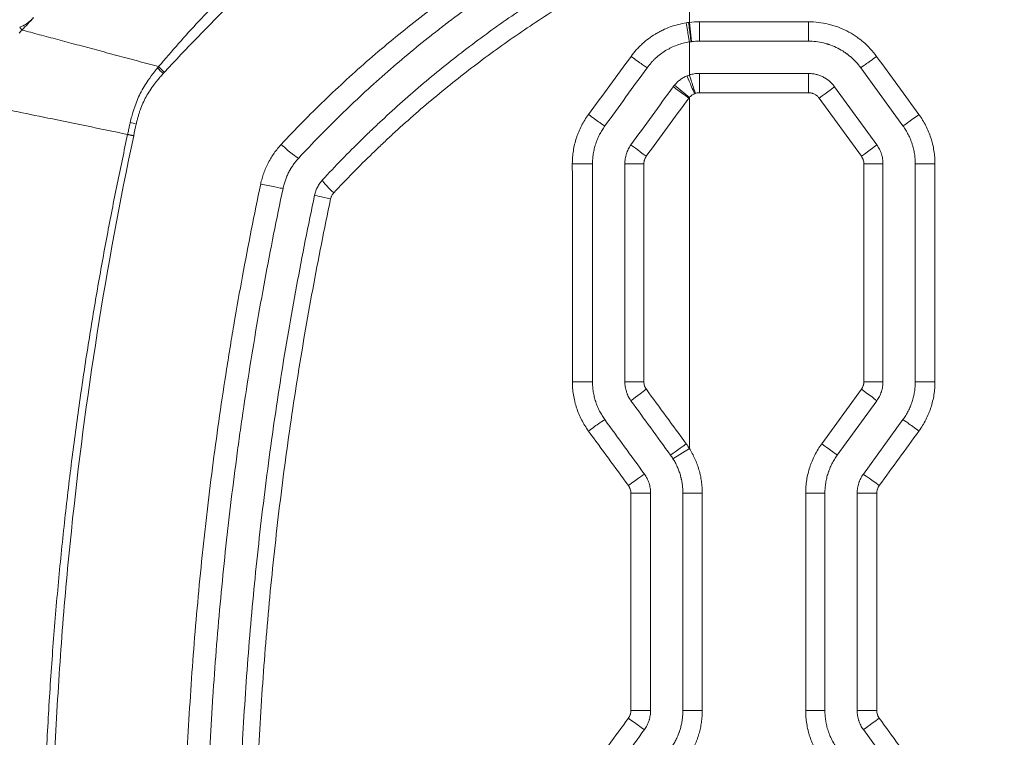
# Model space of a CAD drawing. Header units: millimetres. Extents: x 0 to 594, y 0 to 420.
# Tile 204 of 420: x 231.91 to 239.54, y 315.52 to 321.08. Entities that reach past the tile are written whole.
import ezdxf

# ---------------------------------------------------------------- set-up
doc = ezdxf.new("R2010")
doc.units = ezdxf.units.MM
doc.layers.add('1', color=7, linetype='Continuous', true_color=0xffffff)
doc.styles.add('Arial Unicode MS', font='txt')
doc.dimstyles.get("Standard").update_dxf_attribs({"dimtxt": 0.18, "dimasz": 0.18, "dimexe": 0.18, "dimexo": 0.0625, "dimgap": 0.09, "dimtad": 0, "dimtih": 1, "dimtoh": 1, "dimdec": 4, "dimzin": 0, "dimdsep": 46, "dimtxsty": 'Standard', "dimcen": 0.09, "dimadec": 0, "dimazin": 0, "dimtfac": 1, "dimtdec": 4, "dimtofl": 0, "dimtmove": 0, "dimatfit": 3, "dimfxl": 0, "dimtolj": 1, "dimtzin": 0, "dimarcsym": 0})

# ---------------------------------------------------------------- blocks, each defined once
blk = doc.blocks.new('_U0')
at = {"layer": '1', "color": 18, "lineweight": 13}
for p, q in [((147.6569, 304.1723), (147.6569, 390.192)), ((305.8469, 301.3923), (305.8469, 390.192)), ((147.6569, 388.192), (198.8518, 388.192)), ((305.8469, 388.192), (254.6521, 388.192))]:
    blk.add_line(p, q, dxfattribs=at)
at = {"layer": '1', "color": 18}
for points in [[(147.6569, 388.192), (151.1569, 389.1299), (151.1569, 387.2542)], [(305.8469, 388.192), (302.3469, 387.2542), (302.3469, 389.1299)]]:
    blk.add_solid(points, dxfattribs=at)
at = {"layer": '1', "color": 18, "linetype": 'Continuous', "lineweight": 13, "char_height": 3.5, "attachment_point": 7, "line_spacing_factor": 1.047437, "style": 'Arial Unicode MS'}
for s, insert in [('\\fArial Unicode MS|b0|i0;\\W1.0000;3.16', (200.5373, 385.5562)), ('\\fArial Unicode MS|b0|i0;\\W1.0000;LIFT POINT SPAN', (213.2036, 385.5562))]:
    blk.add_mtext(s, dxfattribs=dict(at, insert=insert))

msp = doc.modelspace()

# ---------------------------------------------------------------- linework, layer by layer
at = {"layer": '1', "color": 155, "linetype": 'Continuous', "lineweight": 13}
for p, q in [((237.1142, 320.9129), (237.0963, 321.0618)), ((237.1738, 321.0664), (238.0202, 321.0664)), ((237.1737, 320.9164), (238.019, 320.9164)), ((238.4235, 320.7103), (238.7509, 320.2597)), ((238.019, 320.6664), (237.1737, 320.6664)), ((236.9803, 320.5748), (237.0963, 320.4798)), ((238.2212, 320.5634), (238.5486, 320.1128)), ((238.0202, 320.5164), (237.1738, 320.5164)), ((238.4291, 320.0246), (238.1012, 320.4752)), ((238.5963, 319.9658), (238.4482, 319.9658)), ((238.4482, 318.2783), (238.4482, 319.9658)), ((238.5963, 319.9658), (238.5963, 318.2783)), ((238.8463, 319.9658), (238.8463, 318.2783)), ((238.8463, 319.9658), (238.9989, 319.9658)), ((238.9989, 319.9658), (238.9989, 318.2783)), ((238.5963, 318.2783), (238.4482, 318.2783)), ((238.8463, 318.2783), (238.9989, 318.2783)), ((238.1219, 317.7973), (238.4291, 318.2195)), ((238.5486, 318.1313), (238.2418, 317.7091)), ((237.0963, 318.0982), (237.0963, 317.7616)), ((238.7509, 317.9844), (238.4441, 317.5622)), ((236.9694, 317.6817), (237.0963, 317.7616)), ((237.0463, 315.7301), (237.0463, 317.4152)), ((237.0463, 317.4152), (237.1965, 317.4152)), ((237.1965, 317.4152), (237.1965, 315.7301)), ((238.1463, 317.4152), (237.9976, 317.4152)), ((237.9976, 315.7301), (237.9976, 317.4152)), ((238.1463, 317.4152), (238.1463, 315.7301)), ((238.3963, 317.4152), (238.3963, 315.7301)), ((238.3963, 317.4152), (238.5483, 317.4152)), ((238.5483, 317.4152), (238.5483, 315.7301)), ((237.0463, 315.7301), (237.1965, 315.7301)), ((238.1463, 315.7301), (237.9976, 315.7301)), ((238.3963, 315.7301), (238.5483, 315.7301)), ((238.4441, 315.5832), (238.7509, 315.161))]:
    msp.add_line(p, q, dxfattribs=at)
for centre, major_axis, ratio, start_param, end_param in [((237.0731, 321.0586), (0.0232, -0.1482), 0.001105, 4.712215, 6.283099), ((237.0905, 321.0611), (0.0192, -0.1488), 0.000278, 4.712353, 6.283185), ((237.1737, 321.0664), (0, -0.15), 0.000707, 0, 1.570796), ((238.019, 321.0664), (0, -0.15), 0.008435, 0, 1.570796), ((236.6479, 320.7985), (0.1214, -0.0882), 0.012677, 4.694428, 6.267788), ((238.5448, 320.7985), (-0.1214, -0.0882), 0.007784, 0.010265, 1.58151), ((233.0929, 320.6497), (-0.1881, 0.1647), 0.146307, 1.041895, 1.310839), ((237.1358, 320.509), (-0.0569, 0.1388), 0.000334, 4.712252, 6.283185), ((237.1428, 320.5115), (-0.0464, 0.1426), 0.000404, 4.712258, 6.28312), ((237.1737, 320.5164), (0, 0.15), 0.000707, 4.712389, 6.283185), ((238.019, 320.5164), (0, 0.15), 0.008435, 4.712389, 6.283185), ((237.0928, 320.4752), (-0.1214, 0.0882), 0.000097, 0, 1.570663), ((238.0999, 320.4752), (0.1214, 0.0882), 0.005393, 4.719812, 6.283185), ((236.3206, 320.3479), (0.1214, -0.0882), 0.021615, 4.681269, 6.254743), ((238.8722, 320.3479), (-0.1214, -0.0882), 0.009544, 0.012687, 1.583932), ((232.8848, 320.2588), (-0.2433, 0.0573), 0.005984, 1.059632, 1.268056), ((233.9635, 320.1132), (-0.1102, 0.1017), 0.109604, 1.416677, 2.992502), ((236.7654, 320.0246), (-0.1214, 0.0882), 0.008993, 0, 1.558252), ((238.4272, 320.0246), (0.1214, 0.0882), 0.007153, 4.722233, 6.283185), ((236.1965, 319.9658), (0.15, 0), 0.000925, 0.039529, 1.61412), ((236.7463, 319.9658), (-0.15, 0), 0.000106, 4.728691, 6.283185), ((233.8049, 319.8061), (-0.1467, 0.0311), 0.015755, 1.376428, 2.953415), ((234.3647, 319.7394), (0.1102, -0.1018), 0.091908, 3.141593, 4.592234), ((234.3403, 319.6922), (0.1467, -0.0311), 0.017393, 3.141593, 4.561146), ((236.1964, 318.2783), (0.15, 0), 0.000144, 0.037302, 1.611542), ((236.7463, 318.2783), (-0.15, 0), 0.000012, 0, 1.555039), ((236.7654, 318.2195), (-0.1214, -0.0882), 0.008746, 4.724452, 6.283185), ((238.4272, 318.2195), (0.1214, -0.0882), 0.007153, 0, 1.560952), ((236.3206, 317.8962), (0.1214, 0.0882), 0.020491, 0.026069, 1.599075), ((238.8722, 317.8962), (-0.1214, 0.0882), 0.009544, 4.699253, 6.270498), ((237.0722, 317.7973), (-0.1214, -0.0882), 0.000646, 4.713279, 6.283185), ((238.1205, 317.7973), (0.1214, -0.0882), 0.005504, 0, 1.563221), ((236.6273, 317.474), (0.1214, 0.0882), 0.012385, 0.015001, 1.588018), ((238.5654, 317.474), (-0.1214, 0.0882), 0.007895, 4.701522, 6.272767), ((236.6464, 317.4152), (0.15, 0), 0.000104, 4.692012, 6.266169), ((236.6273, 315.6714), (0.1214, -0.0882), 0.013564, 4.694316, 6.267296), ((236.6464, 315.7301), (0.15, 0), 0.000318, 4.690743, 6.26501), ((238.5654, 315.6714), (-0.1214, -0.0882), 0.007895, 0.010418, 1.581663)]:
    msp.add_ellipse(centre, major_axis=major_axis, ratio=ratio, start_param=start_param, end_param=end_param, dxfattribs=at)
for points, knots in [([(232.9857, 320.7193), (233.0369, 320.7791), (233.1387, 320.8981), (233.2961, 321.0712), (233.4561, 321.2393), (233.6187, 321.4021), (233.7837, 321.5598), (233.9508, 321.7122), (234.1199, 321.8596), (234.2909, 322.0017), (234.4634, 322.1388), (234.6374, 322.2708), (234.8127, 322.3977), (234.9891, 322.5195), (235.1663, 322.6364), (235.3443, 322.7482), (235.5228, 322.8552), (235.7016, 322.9572), (235.8807, 323.0544), (236.0598, 323.1469), (236.2387, 323.2345), (236.4172, 323.3178), (236.5369, 323.3699), (236.5963, 323.3958)], [0, 0, 0, 0, 0.052179, 0.103937, 0.15527, 0.206176, 0.256649, 0.306685, 0.356275, 0.405411, 0.454087, 0.502295, 0.55003, 0.597286, 0.644056, 0.690331, 0.736107, 0.781379, 0.826142, 0.870392, 0.914123, 0.957328, 1, 1, 1, 1]), ([(236.6534, 323.263), (236.5686, 323.2257), (236.3983, 323.1507), (236.1455, 323.0293), (235.8929, 322.9003), (235.5626, 322.72), (235.1588, 322.4786), (234.6426, 322.1308), (234.1006, 321.7143), (233.5416, 321.2208), (233.2014, 320.8579), (233.03, 320.6752)], [0, 0, 0, 0, 0.061524, 0.123589, 0.186396, 0.250154, 0.374102, 0.499969, 0.66603, 0.831859, 1, 1, 1, 1]), ([(233.9356, 320.1169), (234.0441, 320.2333), (234.1553, 320.3465), (234.383, 320.5665), (234.4995, 320.6734), (234.738, 320.881), (234.8598, 320.9816), (235.109, 321.1768), (235.2362, 321.2713), (235.4312, 321.4083), (235.4968, 321.4532), (235.5964, 321.5194), (235.6297, 321.5413), (235.68, 321.5738), (235.6968, 321.5846), (235.7305, 321.6061), (235.7473, 321.6168), (235.8995, 321.7124), (236.0368, 321.7938), (236.3154, 321.9495), (236.4568, 322.0238), (236.636, 322.1122), (236.672, 322.1296), (236.7442, 322.1641), (236.7805, 322.1811), (236.8895, 322.2314), (236.9626, 322.264), (237.0361, 322.2957)], [0, 0, 0, 0, 0.125, 0.125, 0.25, 0.25, 0.375, 0.375, 0.5, 0.5, 0.5625, 0.5625, 0.59375, 0.59375, 0.609375, 0.609375, 0.625, 0.625, 0.75, 0.75, 0.875, 0.875, 0.90625, 0.90625, 0.9375, 0.9375, 1, 1, 1, 1]), ([(234.0709, 320.0108), (234.1237, 320.0679), (234.1772, 320.1243), (234.2585, 320.2079), (234.2858, 320.2356), (234.3407, 320.2906), (234.3684, 320.3179), (234.5074, 320.4535), (234.6213, 320.559), (234.8546, 320.7641), (234.9739, 320.8637), (235.1112, 320.9724), (235.1265, 320.9844), (235.1572, 321.0084), (235.1726, 321.0203), (235.2189, 321.056), (235.3119, 321.1266), (235.4062, 321.1955), (235.5965, 321.3306), (235.7257, 321.4174), (235.923, 321.5427), (235.9893, 321.5836), (236.0897, 321.6437), (236.1233, 321.6635), (236.1739, 321.693), (236.1909, 321.7027), (236.2247, 321.7221), (236.3774, 321.809), (236.5325, 321.8912), (236.8117, 322.0301), (236.9531, 322.0959), (237.0963, 322.1581)], [0, 0, 0, 0, 0.0625, 0.0625, 0.09375, 0.09375, 0.125, 0.125, 0.25, 0.25, 0.375, 0.375, 0.390625, 0.390625, 0.40625, 0.40625, 0.4375, 0.5, 0.5, 0.625, 0.625, 0.6875, 0.6875, 0.71875, 0.71875, 0.734375, 0.734375, 0.75, 0.875, 0.875, 1, 1, 1, 1]), ([(234.2545, 319.8412), (234.3528, 319.9475), (234.4536, 320.0513), (234.5829, 320.178), (234.6089, 320.2032), (234.6482, 320.2407), (234.6613, 320.2532), (234.6876, 320.278), (234.7536, 320.3399), (234.8204, 320.4006), (234.9822, 320.5442), (235.0921, 320.6369), (235.3159, 320.8165), (235.4298, 320.9034), (235.6617, 321.0715), (235.7796, 321.1526), (236.0195, 321.3091), (236.1414, 321.3845), (236.3893, 321.5294), (236.5153, 321.5989), (236.7715, 321.7321), (236.9016, 321.7958), (237.0338, 321.8564)], [0, 0, 0, 0, 0.125, 0.125, 0.15625, 0.15625, 0.171875, 0.171875, 0.1875, 0.25, 0.25, 0.375, 0.375, 0.5, 0.5, 0.625, 0.625, 0.75, 0.75, 0.875, 0.875, 1, 1, 1, 1]), ([(237.0963, 321.7201), (237.0962, 321.72), (237.0961, 321.72), (237.0958, 321.7199), (237.0954, 321.7197), (237.0946, 321.7193), (237.0928, 321.7185), (237.0892, 321.7168), (237.082, 321.7136), (237.0678, 321.707), (237.0392, 321.6939), (236.9824, 321.6674), (236.8693, 321.6134), (236.7735, 321.5654), (236.5834, 321.4674), (236.4587, 321.3992), (236.2132, 321.257), (236.0924, 321.1831), (235.8548, 321.0295), (235.7379, 320.9499), (235.5081, 320.785), (235.3952, 320.6997), (235.1732, 320.5234), (235.0642, 320.4324), (234.9037, 320.2914), (234.8507, 320.2437), (234.7851, 320.1831), (234.772, 320.1709), (234.7459, 320.1465), (234.7328, 320.1343), (234.6939, 320.0974), (234.6681, 320.0726), (234.5398, 319.9482), (234.4397, 319.8461), (234.3422, 319.7415)], [0, 0, 0, 0, 0.000122, 0.000122, 0.000244, 0.000488, 0.000977, 0.001953, 0.003906, 0.007813, 0.015625, 0.03125, 0.0625, 0.125, 0.125, 0.25, 0.25, 0.375, 0.375, 0.5, 0.5, 0.625, 0.625, 0.75, 0.75, 0.8125, 0.8125, 0.828125, 0.828125, 0.84375, 0.84375, 0.875, 0.875, 1, 1, 1, 1]), ([(237.0963, 321.0618), (237.0963, 321.0906), (237.0963, 321.3101), (237.0963, 321.5295), (237.0963, 321.7201)], [0, 0, 0, 0, 0.131412, 1, 1, 1, 1]), ([(232.017, 321.0992), (232.0127, 321.0947), (232.0083, 321.0902), (231.9995, 321.0816), (231.995, 321.0775), (231.9859, 321.0694), (231.9813, 321.0656), (231.9753, 321.0609), (231.9741, 321.06), (231.9718, 321.0582), (231.9682, 321.0556), (231.9646, 321.053), (231.9575, 321.0482), (231.9528, 321.0452), (231.9458, 321.041), (231.9434, 321.0397), (231.9399, 321.0378), (231.9388, 321.0372), (231.9365, 321.036), (231.9353, 321.0354), (231.9297, 321.0326), (231.9254, 321.0306), (231.9171, 321.0272), (231.9131, 321.0257), (231.9094, 321.0244)], [0, 0, 0, 0, 0.125, 0.125, 0.25, 0.25, 0.375, 0.375, 0.40625, 0.40625, 0.4375, 0.5, 0.5, 0.625, 0.625, 0.6875, 0.6875, 0.71875, 0.71875, 0.75, 0.75, 0.875, 0.875, 1, 1, 1, 1]), ([(231.9094, 321.0244), (231.9112, 321.0221), (231.9146, 321.0177), (231.9207, 321.0104), (231.9252, 321.0053), (231.9273, 321.0029)], [0, 0, 0, 0, 0.377707, 0.711158, 1, 1, 1, 1]), ([(231.9276, 321.0028), (231.9718, 320.991), (232.0596, 320.9674), (232.2018, 320.9293), (232.3496, 320.8898), (232.5027, 320.8487), (232.6601, 320.8065), (232.8205, 320.7635), (232.931, 320.7339), (232.9858, 320.7193)], [0, 0, 0, 0, 0.149374, 0.296912, 0.4424, 0.585658, 0.726463, 0.864627, 1, 1, 1, 1]), ([(236.6446, 320.7985), (236.6574, 320.816), (236.6709, 320.8327), (236.689, 320.8528), (236.6926, 320.8568), (236.7, 320.8646), (236.7112, 320.8762), (236.7228, 320.8874), (236.7465, 320.909), (236.7793, 320.9362), (236.8147, 320.9601), (236.8422, 320.9767), (236.8515, 320.9821), (236.8634, 320.9885), (236.8658, 320.9898), (236.8705, 320.9923), (236.8777, 320.996), (236.885, 320.9995), (236.9092, 321.0111), (236.9289, 321.0194), (236.9689, 321.034), (236.9892, 321.0403), (237.0306, 321.0509), (237.0516, 321.0553), (237.073, 321.0586)], [0, 0, 0, 0, 0.125, 0.125, 0.15625, 0.15625, 0.1875, 0.25, 0.25, 0.375, 0.5, 0.5, 0.5625, 0.5625, 0.578125, 0.578125, 0.59375, 0.625, 0.625, 0.75, 0.75, 0.875, 0.875, 1, 1, 1, 1]), ([(238.0202, 321.0664), (238.046, 321.0664), (238.0715, 321.0649), (238.122, 321.0589), (238.147, 321.0545), (238.1842, 321.0456), (238.1965, 321.0423), (238.2149, 321.0367), (238.221, 321.0348), (238.2332, 321.0307), (238.2393, 321.0285), (238.2694, 321.0174), (238.2928, 321.0072), (238.3381, 320.9842), (238.3601, 320.9714), (238.3919, 320.9502), (238.4023, 320.9428), (238.4151, 320.9331), (238.4177, 320.9312), (238.4228, 320.9272), (238.4253, 320.9252), (238.4328, 320.9192), (238.4378, 320.9151), (238.4622, 320.8943), (238.4806, 320.8766), (238.5154, 320.8391), (238.5316, 320.8193), (238.5468, 320.7985)], [0, 0, 0, 0, 0.125, 0.125, 0.25, 0.25, 0.3125, 0.3125, 0.34375, 0.34375, 0.375, 0.375, 0.5, 0.5, 0.625, 0.625, 0.6875, 0.6875, 0.703125, 0.703125, 0.71875, 0.71875, 0.75, 0.75, 0.875, 0.875, 1, 1, 1, 1]), ([(237.0963, 320.9104), (237.08, 320.9078), (237.0639, 320.9045), (237.0322, 320.8963), (237.0166, 320.8914), (236.9859, 320.8801), (236.9708, 320.8737), (236.9522, 320.8647), (236.9485, 320.8628), (236.9411, 320.8591), (236.9302, 320.8533), (236.9196, 320.8471), (236.8987, 320.8343), (236.8717, 320.8159), (236.8466, 320.7949), (236.8285, 320.7782), (236.8226, 320.7725), (236.8139, 320.7637), (236.8111, 320.7607), (236.8055, 320.7546), (236.8027, 320.7516), (236.789, 320.7363), (236.7788, 320.7235), (236.7692, 320.7103)], [0, 0, 0, 0, 0.125, 0.125, 0.25, 0.25, 0.375, 0.375, 0.40625, 0.40625, 0.4375, 0.5, 0.5, 0.625, 0.75, 0.75, 0.8125, 0.8125, 0.84375, 0.84375, 0.875, 0.875, 1, 1, 1, 1]), ([(238.019, 320.9164), (238.0388, 320.9164), (238.0584, 320.9153), (238.0973, 320.9106), (238.1166, 320.9072), (238.1452, 320.9003), (238.1547, 320.8977), (238.1666, 320.8941), (238.1689, 320.8934), (238.1736, 320.8919), (238.1807, 320.8896), (238.1876, 320.8871), (238.2107, 320.8786), (238.2465, 320.8629), (238.2802, 320.8432), (238.3007, 320.8295), (238.3067, 320.8253), (238.3128, 320.821), (238.3167, 320.8181), (238.3187, 320.8166), (238.3286, 320.8091), (238.3363, 320.803), (238.3587, 320.7838), (238.3728, 320.7703), (238.3994, 320.7415), (238.4118, 320.7263), (238.4235, 320.7103)], [0, 0, 0, 0, 0.125, 0.125, 0.25, 0.25, 0.3125, 0.3125, 0.328125, 0.328125, 0.34375, 0.375, 0.375, 0.5, 0.625, 0.625, 0.65625, 0.671875, 0.671875, 0.6875, 0.6875, 0.75, 0.75, 0.875, 0.875, 1, 1, 1, 1]), ([(232.7654, 320.2856), (232.7692, 320.3017), (232.7761, 320.3307), (232.7872, 320.3692), (232.8067, 320.4296), (232.841, 320.5133), (232.8963, 320.6044), (232.9439, 320.668), (232.9689, 320.6988), (232.9772, 320.709)], [0, 0, 0, 0, 0.103155, 0.186596, 0.250278, 0.500216, 0.75001, 0.917063, 1, 1, 1, 1]), ([(233.0213, 320.6654), (233.0169, 320.6605), (233.0084, 320.6509), (232.9962, 320.6368), (232.9822, 320.6203), (232.9668, 320.6014), (232.9434, 320.5716), (232.9165, 320.5337), (232.8876, 320.4861), (232.8631, 320.4361), (232.8461, 320.3929), (232.8342, 320.3575), (232.8263, 320.331), (232.8187, 320.3033), (232.8142, 320.2842), (232.8119, 320.2745)], [0, 0, 0, 0, 0.044318, 0.086035, 0.125152, 0.189436, 0.249983, 0.37944, 0.499912, 0.621853, 0.749854, 0.808752, 0.870045, 0.933781, 1, 1, 1, 1]), ([(236.9803, 320.5748), (236.9869, 320.5828), (236.9939, 320.5904), (237.0052, 320.6011), (237.009, 320.6046), (237.015, 320.6096), (237.017, 320.6112), (237.0211, 320.6145), (237.0232, 320.616), (237.0336, 320.6237), (237.0509, 320.6349), (237.0694, 320.6438), (237.0789, 320.6478)], [0, 0, 0, 0, 0.25, 0.25, 0.375, 0.375, 0.4375, 0.4375, 0.5, 0.5, 0.75, 1, 1, 1, 1]), ([(237.1737, 320.6664), (237.1605, 320.6664), (237.1474, 320.6654), (237.1216, 320.6613), (237.1089, 320.6582), (237.0963, 320.6541)], [0, 0, 0, 0, 0.5, 0.5, 1, 1, 1, 1]), ([(238.019, 320.6664), (238.0289, 320.6664), (238.0387, 320.6658), (238.0582, 320.6635), (238.0678, 320.6618), (238.0798, 320.6589), (238.0822, 320.6583), (238.087, 320.657), (238.0894, 320.6563), (238.0965, 320.6542), (238.1011, 320.6526), (238.1149, 320.6475), (238.1238, 320.6436), (238.1412, 320.6347), (238.1497, 320.6297), (238.16, 320.6229), (238.162, 320.6215), (238.166, 320.6186), (238.172, 320.6142), (238.1777, 320.6096), (238.1889, 320.6001), (238.1959, 320.5933), (238.2092, 320.579), (238.2154, 320.5714), (238.2212, 320.5634)], [0, 0, 0, 0, 0.125, 0.125, 0.25, 0.25, 0.28125, 0.28125, 0.3125, 0.3125, 0.375, 0.375, 0.5, 0.5, 0.625, 0.625, 0.65625, 0.65625, 0.6875, 0.75, 0.75, 0.875, 0.875, 1, 1, 1, 1]), ([(237.1359, 320.509), (237.132, 320.5074), (237.1246, 320.5038), (237.1177, 320.4993), (237.1135, 320.4963), (237.1127, 320.4956), (237.1111, 320.4944), (237.1103, 320.4937), (237.1079, 320.4917), (237.1063, 320.4903), (237.1018, 320.486), (237.099, 320.483), (237.0963, 320.4798)], [0, 0, 0, 0, 0.25, 0.5, 0.5, 0.5625, 0.5625, 0.625, 0.625, 0.75, 0.75, 1, 1, 1, 1]), ([(238.1012, 320.4752), (238.0989, 320.4784), (238.0964, 320.4814), (238.0911, 320.4872), (238.0883, 320.4899), (238.0838, 320.4937), (238.0815, 320.4956), (238.0791, 320.4973), (238.0775, 320.4985), (238.0767, 320.499), (238.0726, 320.5018), (238.0658, 320.5057), (238.0586, 320.5089), (238.0531, 320.5109), (238.0513, 320.5115), (238.0475, 320.5127), (238.0456, 320.5132), (238.0398, 320.5146), (238.0321, 320.516), (238.0242, 320.5164), (238.0202, 320.5164)], [0, 0, 0, 0, 0.125, 0.125, 0.25, 0.25, 0.3125, 0.34375, 0.34375, 0.375, 0.375, 0.5, 0.625, 0.625, 0.6875, 0.6875, 0.75, 0.75, 0.875, 1, 1, 1, 1]), ([(231.6279, 320.4234), (231.7783, 320.3925), (232.1225, 320.3218), (232.526, 320.2389), (232.7455, 320.1938)], [0, 0, 0, 0, 0.485596, 1, 1, 1, 1]), ([(236.19, 319.966), (236.19, 319.9702), (236.19, 319.9745), (236.1902, 319.9831), (236.1905, 319.9959), (236.1913, 320.0087), (236.1933, 320.0341), (236.1973, 320.0678), (236.204, 320.101), (236.2119, 320.134), (236.2166, 320.1504), (236.2232, 320.1707), (236.2246, 320.1747), (236.2274, 320.1828), (236.2288, 320.1869), (236.2333, 320.1989), (236.2365, 320.2069), (236.2463, 320.2305), (236.2606, 320.2614), (236.2773, 320.291), (236.2952, 320.32), (236.3048, 320.3342), (236.3149, 320.348)], [0, 0, 0, 0, 0.03125, 0.03125, 0.0625, 0.125, 0.125, 0.25, 0.375, 0.375, 0.5, 0.5, 0.53125, 0.53125, 0.5625, 0.5625, 0.625, 0.625, 0.75, 0.875, 0.875, 1, 1, 1, 1]), ([(238.8746, 320.3479), (238.8847, 320.334), (238.8942, 320.3198), (238.912, 320.2909), (238.9285, 320.2613), (238.9427, 320.2306), (238.9557, 320.1992), (238.9617, 320.1833), (238.9683, 320.163), (238.9696, 320.1589), (238.9721, 320.1507), (238.9733, 320.1466), (238.9768, 320.1342), (238.9789, 320.1259), (238.9849, 320.1011), (238.9916, 320.0677), (238.9956, 320.034), (238.9982, 320), (238.9989, 319.983), (238.9989, 319.9658)], [0, 0, 0, 0, 0.125, 0.125, 0.25, 0.375, 0.375, 0.5, 0.5, 0.53125, 0.53125, 0.5625, 0.5625, 0.625, 0.625, 0.75, 0.875, 0.875, 1, 1, 1, 1]), ([(232.7455, 320.1938), (232.748, 320.2056), (232.7527, 320.2275), (232.7592, 320.2581), (232.7635, 320.277), (232.7654, 320.2856)], [0, 0, 0, 0, 0.383927, 0.71729, 1, 1, 1, 1]), ([(236.3463, 319.9658), (236.3463, 319.979), (236.3469, 319.9921), (236.3489, 320.0181), (236.352, 320.044), (236.3571, 320.0696), (236.3631, 320.095), (236.3667, 320.1076), (236.3718, 320.1233), (236.3728, 320.1264), (236.375, 320.1326), (236.3783, 320.1419), (236.3819, 320.1511), (236.3894, 320.1693), (236.4004, 320.193), (236.4131, 320.2158), (236.4268, 320.2381), (236.4341, 320.249), (236.4418, 320.2597)], [0, 0, 0, 0, 0.125, 0.125, 0.25, 0.375, 0.375, 0.5, 0.5, 0.53125, 0.53125, 0.5625, 0.625, 0.625, 0.75, 0.875, 0.875, 1, 1, 1, 1]), ([(238.7509, 320.2597), (238.7586, 320.249), (238.7659, 320.2381), (238.7795, 320.2158), (238.7923, 320.1931), (238.8032, 320.1694), (238.8132, 320.1453), (238.8178, 320.133), (238.8229, 320.1173), (238.8238, 320.1142), (238.8258, 320.1079), (238.8285, 320.0984), (238.831, 320.0889), (238.8356, 320.0698), (238.8407, 320.0441), (238.8438, 320.0182), (238.8458, 319.9921), (238.8463, 319.979), (238.8463, 319.9658)], [0, 0, 0, 0, 0.125, 0.125, 0.25, 0.375, 0.375, 0.5, 0.5, 0.53125, 0.53125, 0.5625, 0.625, 0.625, 0.75, 0.875, 0.875, 1, 1, 1, 1]), ([(232.0835, 314.0233), (232.0847, 314.2116), (232.087, 314.5834), (232.1035, 315.1336), (232.1288, 315.6687), (232.1629, 316.1886), (232.205, 316.6933), (232.2543, 317.1828), (232.3101, 317.6572), (232.3717, 318.1165), (232.4385, 318.5609), (232.5096, 318.9902), (232.5847, 319.4047), (232.6626, 319.8045), (232.7182, 320.0655), (232.7455, 320.1938)], [0, 0, 0, 0, 0.090864, 0.179391, 0.265542, 0.34933, 0.430775, 0.509897, 0.586712, 0.661238, 0.733491, 0.803484, 0.871229, 0.936732, 1, 1, 1, 1]), ([(232.7924, 320.1836), (232.6849, 319.6764), (232.5909, 319.1675), (232.4298, 318.1467), (232.3629, 317.6348), (232.2828, 316.8645), (232.2478, 316.4787), (232.2205, 316.0921), (232.204, 315.8342), (232.1966, 315.7051), (232.1638, 315.0593), (232.1511, 314.5413), (232.1518, 314.0233)], [0, 0, 0, 0, 0.25, 0.25, 0.5, 0.5, 0.625, 0.6875, 0.6875, 0.75, 0.75, 1, 1, 1, 1]), ([(233.7761, 319.8099), (233.7791, 319.8243), (233.7862, 319.8528), (233.7996, 319.8946), (233.8104, 319.9218), (233.8178, 319.9387), (233.8193, 319.942), (233.8223, 319.9487), (233.827, 319.9587), (233.8319, 319.9685), (233.842, 319.9879), (233.8563, 320.0132), (233.8802, 320.0495), (233.9065, 320.0842), (233.9256, 320.1062), (233.9356, 320.1169)], [0, 0, 0, 0, 0.125, 0.25, 0.375, 0.375, 0.40625, 0.40625, 0.4375, 0.5, 0.5, 0.625, 0.75, 0.875, 1, 1, 1, 1]), ([(236.5963, 319.9658), (236.5963, 319.979), (236.5974, 319.9921), (236.6004, 320.0114), (236.6017, 320.0178), (236.604, 320.0274), (236.6049, 320.0306), (236.6066, 320.0369), (236.6076, 320.0401), (236.6127, 320.0557), (236.6177, 320.0678), (236.6295, 320.0909), (236.6363, 320.1021), (236.6441, 320.1128)], [0, 0, 0, 0, 0.25, 0.25, 0.375, 0.375, 0.4375, 0.4375, 0.5, 0.5, 0.75, 0.75, 1, 1, 1, 1]), ([(238.5486, 320.1128), (238.5564, 320.1021), (238.5632, 320.0909), (238.5721, 320.0735), (238.5748, 320.0675), (238.5786, 320.0584), (238.5798, 320.0554), (238.5821, 320.0492), (238.5831, 320.0461), (238.5882, 320.0304), (238.5912, 320.0178), (238.5953, 319.992), (238.5963, 319.979), (238.5963, 319.9658)], [0, 0, 0, 0, 0.25, 0.25, 0.375, 0.375, 0.4375, 0.4375, 0.5, 0.5, 0.75, 0.75, 1, 1, 1, 1]), ([(234.0709, 320.0108), (234.0633, 320.0026), (234.0487, 319.9856), (234.0285, 319.9589), (234.0147, 319.9378), (234.0076, 319.9257), (234.0047, 319.9209), (234.0033, 319.9184), (233.9992, 319.911), (233.9966, 319.9061), (233.9888, 319.8912), (233.9792, 319.871), (233.9669, 319.8399), (233.9567, 319.808), (233.9513, 319.7862), (233.949, 319.7751)], [0, 0, 0, 0, 0.125, 0.25, 0.375, 0.40625, 0.40625, 0.4375, 0.4375, 0.5, 0.5, 0.625, 0.75, 0.875, 1, 1, 1, 1]), ([(236.7631, 320.0246), (236.76, 320.0203), (236.7545, 320.0114), (236.7505, 320.0018), (236.7484, 319.9956), (236.748, 319.9943), (236.7473, 319.9918), (236.7463, 319.9879), (236.7456, 319.9841), (236.7443, 319.9763), (236.7439, 319.9711), (236.7439, 319.9658)], [0, 0, 0, 0, 0.25, 0.5, 0.5, 0.5625, 0.5625, 0.625, 0.75, 0.75, 1, 1, 1, 1]), ([(238.4482, 319.9658), (238.4482, 319.9711), (238.4478, 319.9763), (238.4461, 319.9866), (238.4449, 319.9917), (238.4429, 319.9979), (238.4425, 319.9992), (238.4416, 320.0016), (238.4401, 320.0053), (238.4385, 320.0089), (238.4349, 320.0159), (238.4322, 320.0203), (238.4291, 320.0246)], [0, 0, 0, 0, 0.25, 0.25, 0.5, 0.5, 0.5625, 0.5625, 0.625, 0.75, 0.75, 1, 1, 1, 1]), ([(233.1729, 314.0233), (233.1728, 314.2663), (233.1759, 314.5091), (233.1884, 314.9945), (233.1978, 315.2369), (233.2229, 315.7216), (233.2386, 315.9638), (233.2763, 316.4478), (233.2984, 316.6896), (233.3298, 316.9917), (233.3363, 317.0521), (233.3497, 317.1729), (233.3704, 317.3539), (233.3928, 317.5348), (233.44, 317.8961), (233.4746, 318.1365), (233.5218, 318.4366), (233.5314, 318.4965), (233.551, 318.6164), (233.5811, 318.7961), (233.6129, 318.9755), (233.6788, 319.3338), (233.7259, 319.5721), (233.7761, 319.8099)], [0, 0, 0, 0, 0.125, 0.125, 0.25, 0.25, 0.375, 0.375, 0.5, 0.5, 0.53125, 0.53125, 0.5625, 0.625, 0.625, 0.75, 0.75, 0.78125, 0.78125, 0.8125, 0.875, 0.875, 1, 1, 1, 1]), ([(234.1936, 319.7233), (234.1959, 319.7343), (234.199, 319.7451), (234.2046, 319.761), (234.2067, 319.7662), (234.2112, 319.7765), (234.2136, 319.7816), (234.2213, 319.7965), (234.2271, 319.806), (234.2399, 319.8242), (234.2469, 319.8329), (234.2545, 319.8412)], [0, 0, 0, 0, 0.25, 0.25, 0.375, 0.375, 0.5, 0.5, 0.75, 0.75, 1, 1, 1, 1]), ([(233.949, 319.7751), (233.899, 319.539), (233.8051, 319.0656), (233.7236, 318.5899), (233.6671, 318.2322), (233.6491, 318.1129), (233.6232, 317.9336), (233.6147, 317.8738), (233.5982, 317.7542), (233.5902, 317.6944), (233.5509, 317.3951), (233.5226, 317.1554), (233.4723, 316.6754), (233.4503, 316.4351), (233.422, 316.0742), (233.409, 315.8936), (233.3978, 315.7129), (233.3907, 315.5923), (233.3873, 315.532), (233.3716, 315.2305), (233.3621, 314.9892), (233.3526, 314.6271), (233.3503, 314.5064), (233.3479, 314.3252), (233.3473, 314.2648), (233.3465, 314.1441), (233.3463, 314.0837), (233.3463, 314.0233)], [0, 0, 0, 0, 0.125, 0.25, 0.25, 0.3125, 0.3125, 0.34375, 0.34375, 0.375, 0.375, 0.5, 0.5, 0.625, 0.625, 0.6875, 0.71875, 0.71875, 0.75, 0.75, 0.875, 0.875, 0.9375, 0.9375, 0.96875, 0.96875, 1, 1, 1, 1]), ([(233.5963, 314.0233), (233.5963, 314.263), (233.5995, 314.5026), (233.6089, 314.862), (233.6128, 314.9817), (233.6198, 315.1613), (233.6224, 315.2212), (233.6279, 315.3409), (233.6425, 315.64), (233.6621, 315.9385), (233.6995, 316.4153), (233.7213, 316.6533), (233.7712, 317.1285), (233.7992, 317.3657), (233.8613, 317.8393), (233.9297, 318.3122), (234.0104, 318.7835), (234.0973, 319.254), (234.1439, 319.4888), (234.1936, 319.7233)], [0, 0, 0, 0, 0.125, 0.125, 0.1875, 0.1875, 0.21875, 0.21875, 0.25, 0.375, 0.375, 0.5, 0.5, 0.625, 0.625, 0.75, 0.875, 0.875, 1, 1, 1, 1]), ([(234.3422, 319.7415), (234.3391, 319.7382), (234.3335, 319.7313), (234.3288, 319.7237), (234.3257, 319.7177), (234.3248, 319.7157), (234.3229, 319.7116), (234.3221, 319.7095), (234.3198, 319.7031), (234.3186, 319.6988), (234.3177, 319.6944)], [0, 0, 0, 0, 0.25, 0.5, 0.5, 0.625, 0.625, 0.75, 0.75, 1, 1, 1, 1]), ([(234.3177, 319.6944), (234.2682, 319.4611), (234.222, 319.2274), (234.1355, 318.7593), (234.0954, 318.5249), (234.0214, 318.0552), (233.9874, 317.82), (233.9256, 317.3487), (233.8978, 317.1127), (233.8483, 316.6399), (233.8267, 316.4031), (233.7895, 315.9287), (233.774, 315.6912), (233.7585, 315.3937), (233.7556, 315.3342), (233.7501, 315.2151), (233.7476, 315.1555), (233.7406, 314.9768), (233.7367, 314.8577), (233.7274, 314.5002), (233.7243, 314.2618), (233.7244, 314.0233)], [0, 0, 0, 0, 0.125, 0.125, 0.25, 0.25, 0.375, 0.375, 0.5, 0.5, 0.625, 0.625, 0.75, 0.75, 0.78125, 0.78125, 0.8125, 0.8125, 0.875, 0.875, 1, 1, 1, 1]), ([(236.3153, 317.8962), (236.3052, 317.9101), (236.2957, 317.9242), (236.2778, 317.9532), (236.2612, 317.9827), (236.2469, 318.0134), (236.2338, 318.0448), (236.2279, 318.0607), (236.2212, 318.0811), (236.2199, 318.0851), (236.2174, 318.0933), (236.2162, 318.0975), (236.2126, 318.1098), (236.2105, 318.1181), (236.2045, 318.143), (236.1978, 318.1763), (236.1937, 318.2101), (236.191, 318.244), (236.1903, 318.2611), (236.1903, 318.2783)], [0, 0, 0, 0, 0.125, 0.125, 0.25, 0.375, 0.375, 0.5, 0.5, 0.53125, 0.53125, 0.5625, 0.5625, 0.625, 0.625, 0.75, 0.875, 0.875, 1, 1, 1, 1]), ([(236.4418, 317.9844), (236.4341, 317.9951), (236.4268, 318.006), (236.4131, 318.0283), (236.4004, 318.0511), (236.3894, 318.0748), (236.3819, 318.093), (236.3783, 318.1022), (236.375, 318.1115), (236.3728, 318.1177), (236.3718, 318.1208), (236.3667, 318.1365), (236.3631, 318.1491), (236.3571, 318.1745), (236.352, 318.2001), (236.3489, 318.226), (236.3469, 318.252), (236.3463, 318.2651), (236.3463, 318.2783)], [0, 0, 0, 0, 0.125, 0.125, 0.25, 0.375, 0.375, 0.4375, 0.46875, 0.46875, 0.5, 0.5, 0.625, 0.625, 0.75, 0.875, 0.875, 1, 1, 1, 1]), ([(236.6441, 318.1313), (236.6363, 318.142), (236.6295, 318.1532), (236.6206, 318.1706), (236.6179, 318.1766), (236.6141, 318.1857), (236.6129, 318.1887), (236.6106, 318.1949), (236.6096, 318.198), (236.6045, 318.2137), (236.6014, 318.2263), (236.5974, 318.2521), (236.5963, 318.2651), (236.5963, 318.2783)], [0, 0, 0, 0, 0.25, 0.25, 0.375, 0.375, 0.4375, 0.4375, 0.5, 0.5, 0.75, 0.75, 1, 1, 1, 1]), ([(236.744, 318.2783), (236.744, 318.273), (236.7444, 318.2678), (236.746, 318.2575), (236.7473, 318.2524), (236.7493, 318.2462), (236.7497, 318.2449), (236.7507, 318.2424), (236.7521, 318.2388), (236.7538, 318.2352), (236.7573, 318.2282), (236.7601, 318.2238), (236.7632, 318.2195)], [0, 0, 0, 0, 0.25, 0.25, 0.5, 0.5, 0.5625, 0.5625, 0.625, 0.75, 0.75, 1, 1, 1, 1]), ([(238.4291, 318.2195), (238.4322, 318.2238), (238.4349, 318.2282), (238.4396, 318.2375), (238.4416, 318.2423), (238.4437, 318.2486), (238.4441, 318.2498), (238.4448, 318.2524), (238.4458, 318.2562), (238.4465, 318.26), (238.4478, 318.2678), (238.4482, 318.273), (238.4482, 318.2783)], [0, 0, 0, 0, 0.25, 0.25, 0.5, 0.5, 0.5625, 0.5625, 0.625, 0.75, 0.75, 1, 1, 1, 1]), ([(238.5963, 318.2783), (238.5963, 318.2651), (238.5953, 318.252), (238.5922, 318.2327), (238.591, 318.2263), (238.5887, 318.2167), (238.5878, 318.2135), (238.586, 318.2072), (238.5851, 318.204), (238.58, 318.1884), (238.575, 318.1763), (238.5632, 318.1532), (238.5564, 318.142), (238.5486, 318.1313)], [0, 0, 0, 0, 0.25, 0.25, 0.375, 0.375, 0.4375, 0.4375, 0.5, 0.5, 0.75, 0.75, 1, 1, 1, 1]), ([(238.8463, 318.2783), (238.8463, 318.2651), (238.8458, 318.252), (238.8438, 318.2259), (238.8407, 318.2), (238.8356, 318.1744), (238.8295, 318.149), (238.826, 318.1364), (238.8209, 318.1207), (238.8198, 318.1176), (238.8177, 318.1114), (238.8144, 318.1021), (238.8108, 318.0929), (238.8033, 318.0748), (238.7923, 318.0511), (238.7796, 318.0283), (238.7659, 318.006), (238.7586, 317.9951), (238.7509, 317.9844)], [0, 0, 0, 0, 0.125, 0.125, 0.25, 0.375, 0.375, 0.5, 0.5, 0.53125, 0.53125, 0.5625, 0.625, 0.625, 0.75, 0.875, 0.875, 1, 1, 1, 1]), ([(238.9989, 318.2783), (238.9989, 318.2697), (238.9988, 318.2611), (238.9981, 318.2441), (238.9976, 318.2356), (238.9956, 318.2102), (238.9916, 318.1765), (238.985, 318.1433), (238.9771, 318.1104), (238.9725, 318.094), (238.9659, 318.0737), (238.9645, 318.0696), (238.9617, 318.0615), (238.9602, 318.0575), (238.9558, 318.0454), (238.9527, 318.0375), (238.9429, 318.0138), (238.9286, 317.9829), (238.912, 317.9533), (238.8942, 317.9243), (238.8847, 317.9101), (238.8746, 317.8962)], [0, 0, 0, 0, 0.0625, 0.0625, 0.125, 0.125, 0.25, 0.375, 0.375, 0.5, 0.5, 0.53125, 0.53125, 0.5625, 0.5625, 0.625, 0.625, 0.75, 0.875, 0.875, 1, 1, 1, 1]), ([(237.0963, 317.7616), (237.1045, 317.7487), (237.1122, 317.7355), (237.1266, 317.7087), (237.1399, 317.6815), (237.1571, 317.6395), (237.1665, 317.6107), (237.1729, 317.5888), (237.1759, 317.5777), (237.1786, 317.5666), (237.1803, 317.5591), (237.1812, 317.5554), (237.1852, 317.5367), (237.1906, 317.5066), (237.1954, 317.4611), (237.1965, 317.4306), (237.1965, 317.4152)], [0, 0, 0, 0, 0.125, 0.125, 0.25, 0.375, 0.5, 0.5, 0.5625, 0.59375, 0.59375, 0.625, 0.625, 0.75, 0.875, 1, 1, 1, 1]), ([(237.9976, 317.4152), (237.9976, 317.4324), (237.9983, 317.4494), (238.0009, 317.4833), (238.0049, 317.5169), (238.0115, 317.5502), (238.0194, 317.5831), (238.0241, 317.5995), (238.0307, 317.6198), (238.032, 317.6239), (238.0348, 317.632), (238.0363, 317.636), (238.0407, 317.6481), (238.0438, 317.656), (238.0536, 317.6797), (238.0679, 317.7105), (238.0845, 317.7402), (238.1023, 317.7692), (238.1118, 317.7834), (238.1219, 317.7973)], [0, 0, 0, 0, 0.125, 0.125, 0.25, 0.375, 0.375, 0.5, 0.5, 0.53125, 0.53125, 0.5625, 0.5625, 0.625, 0.625, 0.75, 0.875, 0.875, 1, 1, 1, 1]), ([(237.0463, 317.4152), (237.0463, 317.427), (237.0455, 317.4505), (237.0418, 317.4855), (237.0377, 317.5086), (237.0346, 317.523), (237.0339, 317.5259), (237.0326, 317.5316), (237.0305, 317.5402), (237.0282, 317.5487), (237.0233, 317.5656), (237.0161, 317.5877), (237.0029, 317.62), (236.9875, 317.6514), (236.9757, 317.6717), (236.9694, 317.6817)], [0, 0, 0, 0, 0.125, 0.25, 0.375, 0.375, 0.40625, 0.40625, 0.4375, 0.5, 0.5, 0.625, 0.75, 0.875, 1, 1, 1, 1]), ([(238.2418, 317.7091), (238.2341, 317.6984), (238.2268, 317.6875), (238.2131, 317.6652), (238.2003, 317.6424), (238.1894, 317.6186), (238.1819, 317.6004), (238.1795, 317.5943), (238.1761, 317.5851), (238.175, 317.582), (238.1728, 317.5757), (238.1717, 317.5726), (238.1667, 317.557), (238.1631, 317.5444), (238.1571, 317.519), (238.152, 317.4935), (238.1489, 317.4676), (238.1469, 317.4415), (238.1463, 317.4284), (238.1463, 317.4152)], [0, 0, 0, 0, 0.125, 0.125, 0.25, 0.375, 0.375, 0.4375, 0.4375, 0.46875, 0.46875, 0.5, 0.5, 0.625, 0.625, 0.75, 0.875, 0.875, 1, 1, 1, 1]), ([(236.7963, 317.4152), (236.7963, 317.4284), (236.7953, 317.4415), (236.7912, 317.4672), (236.7882, 317.4799), (236.7831, 317.4956), (236.782, 317.4987), (236.7797, 317.5049), (236.7785, 317.508), (236.7748, 317.5171), (236.772, 317.523), (236.7631, 317.5404), (236.7563, 317.5515), (236.7486, 317.5622)], [0, 0, 0, 0, 0.25, 0.25, 0.5, 0.5, 0.5625, 0.5625, 0.625, 0.625, 0.75, 0.75, 1, 1, 1, 1]), ([(238.4441, 317.5622), (238.4363, 317.5515), (238.4295, 317.5403), (238.4206, 317.5229), (238.4179, 317.5169), (238.4141, 317.5078), (238.4129, 317.5048), (238.4106, 317.4986), (238.4096, 317.4955), (238.4045, 317.4798), (238.4014, 317.4672), (238.3974, 317.4414), (238.3963, 317.4284), (238.3963, 317.4152)], [0, 0, 0, 0, 0.25, 0.25, 0.375, 0.375, 0.4375, 0.4375, 0.5, 0.5, 0.75, 0.75, 1, 1, 1, 1]), ([(236.6433, 317.4152), (236.6433, 317.4205), (236.6429, 317.4257), (236.6412, 317.436), (236.64, 317.4411), (236.638, 317.4473), (236.6375, 317.4486), (236.6366, 317.4511), (236.6352, 317.4547), (236.6335, 317.4583), (236.63, 317.4653), (236.6272, 317.4697), (236.6241, 317.474)], [0, 0, 0, 0, 0.25, 0.25, 0.5, 0.5, 0.5625, 0.5625, 0.625, 0.75, 0.75, 1, 1, 1, 1]), ([(238.5674, 317.474), (238.5659, 317.4719), (238.5644, 317.4697), (238.5617, 317.4652), (238.5604, 317.4629), (238.5569, 317.456), (238.5549, 317.4512), (238.5528, 317.4449), (238.5524, 317.4437), (238.5517, 317.4411), (238.5507, 317.4373), (238.55, 317.4335), (238.5487, 317.4257), (238.5483, 317.4205), (238.5483, 317.4152)], [0, 0, 0, 0, 0.125, 0.125, 0.25, 0.25, 0.5, 0.5, 0.5625, 0.5625, 0.625, 0.75, 0.75, 1, 1, 1, 1]), ([(236.6239, 315.6713), (236.6254, 315.6734), (236.6269, 315.6756), (236.6297, 315.6801), (236.6309, 315.6824), (236.6345, 315.6893), (236.6365, 315.6941), (236.6386, 315.7004), (236.639, 315.7016), (236.6397, 315.7042), (236.6407, 315.708), (236.6415, 315.7118), (236.6427, 315.7196), (236.6431, 315.7248), (236.6431, 315.7301)], [0, 0, 0, 0, 0.125, 0.125, 0.25, 0.25, 0.5, 0.5, 0.5625, 0.5625, 0.625, 0.75, 0.75, 1, 1, 1, 1]), ([(236.7486, 315.5832), (236.7564, 315.5939), (236.7632, 315.6051), (236.775, 315.6283), (236.78, 315.6403), (236.7846, 315.6544), (236.7851, 315.656), (236.7861, 315.6591), (236.7865, 315.6607), (236.7879, 315.6655), (236.7887, 315.6687), (236.791, 315.6783), (236.7923, 315.6847), (236.7953, 315.704), (236.7963, 315.717), (236.7963, 315.7301)], [0, 0, 0, 0, 0.25, 0.25, 0.5, 0.5, 0.53125, 0.53125, 0.5625, 0.5625, 0.625, 0.625, 0.75, 0.75, 1, 1, 1, 1]), ([(236.9694, 315.4637), (236.9757, 315.4737), (236.9875, 315.494), (237.003, 315.5256), (237.0119, 315.5473), (237.0169, 315.5611), (237.0179, 315.5639), (237.0198, 315.5695), (237.0227, 315.5779), (237.0252, 315.5863), (237.0301, 315.6031), (237.0357, 315.6258), (237.0418, 315.6601), (237.0443, 315.6833), (237.0459, 315.7066), (237.0463, 315.7183), (237.0463, 315.7301)], [0, 0, 0, 0, 0.125, 0.25, 0.375, 0.375, 0.40625, 0.40625, 0.4375, 0.5, 0.5, 0.625, 0.75, 0.875, 0.875, 1, 1, 1, 1]), ([(237.1965, 315.7301), (237.1965, 315.7148), (237.1959, 315.6996), (237.1938, 315.6692), (237.1906, 315.6391), (237.1827, 315.5944), (237.1753, 315.565), (237.169, 315.5431), (237.1656, 315.5322), (237.162, 315.5213), (237.1595, 315.514), (237.1582, 315.5104), (237.1516, 315.4925), (237.1401, 315.4642), (237.1199, 315.4231), (237.1045, 315.3967), (237.0963, 315.3837)], [0, 0, 0, 0, 0.125, 0.125, 0.25, 0.375, 0.5, 0.5, 0.5625, 0.59375, 0.59375, 0.625, 0.625, 0.75, 0.875, 1, 1, 1, 1]), ([(238.1219, 315.3481), (238.1118, 315.362), (238.1023, 315.3761), (238.0845, 315.4051), (238.068, 315.4347), (238.0538, 315.4654), (238.0408, 315.4967), (238.0348, 315.5127), (238.0282, 315.533), (238.0269, 315.5371), (238.0244, 315.5453), (238.0232, 315.5494), (238.0197, 315.5617), (238.0176, 315.57), (238.0116, 315.5949), (238.005, 315.6282), (238.0009, 315.662), (237.9983, 315.6959), (237.9976, 315.713), (237.9976, 315.7301)], [0, 0, 0, 0, 0.125, 0.125, 0.25, 0.375, 0.375, 0.5, 0.5, 0.53125, 0.53125, 0.5625, 0.5625, 0.625, 0.625, 0.75, 0.875, 0.875, 1, 1, 1, 1]), ([(238.1463, 315.7301), (238.1463, 315.7169), (238.1469, 315.7038), (238.1489, 315.6777), (238.152, 315.6518), (238.1571, 315.6261), (238.1617, 315.607), (238.1634, 315.6006), (238.166, 315.5911), (238.167, 315.588), (238.1689, 315.5816), (238.1699, 315.5785), (238.175, 315.5629), (238.1795, 315.5506), (238.1895, 315.5265), (238.2004, 315.5029), (238.2131, 315.4801), (238.2268, 315.4578), (238.2341, 315.4469), (238.2418, 315.4362)], [0, 0, 0, 0, 0.125, 0.125, 0.25, 0.375, 0.375, 0.4375, 0.4375, 0.46875, 0.46875, 0.5, 0.5, 0.625, 0.625, 0.75, 0.875, 0.875, 1, 1, 1, 1]), ([(238.3963, 315.7301), (238.3963, 315.7169), (238.3974, 315.7039), (238.4004, 315.6845), (238.4017, 315.6781), (238.404, 315.6686), (238.4049, 315.6654), (238.4066, 315.659), (238.4076, 315.6559), (238.4127, 315.6403), (238.4177, 315.6282), (238.4295, 315.605), (238.4363, 315.5939), (238.4441, 315.5832)], [0, 0, 0, 0, 0.25, 0.25, 0.375, 0.375, 0.4375, 0.4375, 0.5, 0.5, 0.75, 0.75, 1, 1, 1, 1]), ([(238.5483, 315.7301), (238.5483, 315.7249), (238.5487, 315.7196), (238.5504, 315.7094), (238.5516, 315.7043), (238.5536, 315.698), (238.554, 315.6968), (238.555, 315.6943), (238.5564, 315.6906), (238.558, 315.6871), (238.5616, 315.6801), (238.5643, 315.6756), (238.5674, 315.6714)], [0, 0, 0, 0, 0.25, 0.25, 0.5, 0.5, 0.5625, 0.5625, 0.625, 0.75, 0.75, 1, 1, 1, 1])]:
    msp.add_open_spline(points, degree=3, knots=knots, dxfattribs=at)
for points in [[(232.017, 321.0992), (231.9871, 321.0671), (231.9573, 321.0351), (231.9274, 321.003)], [(231.9278, 321.0026), (231.9202, 320.9943), (231.9126, 320.9859), (231.9052, 320.9776)], [(237.073, 321.0586), (237.0788, 321.0595), (237.0846, 321.0603), (237.0905, 321.0611)], [(237.0905, 321.0611), (237.0924, 321.0613), (237.0944, 321.0616), (237.0963, 321.0618)], [(237.0963, 321.0618), (237.1221, 321.0649), (237.1479, 321.0664), (237.1738, 321.0664)], [(237.1097, 320.9123), (237.1053, 320.9117), (237.1008, 320.9111), (237.0963, 320.9104)], [(237.0963, 320.9104), (237.0963, 320.825), (237.0963, 320.7396), (237.0963, 320.6541)], [(237.1142, 320.9129), (237.1127, 320.9127), (237.1112, 320.9125), (237.1097, 320.9123)], [(237.1737, 320.9164), (237.1538, 320.9164), (237.134, 320.9152), (237.1142, 320.9129)], [(236.3149, 320.348), (236.4248, 320.4982), (236.5347, 320.6484), (236.6446, 320.7985)], [(238.5468, 320.7985), (238.6561, 320.6483), (238.7653, 320.4981), (238.8746, 320.3479)], [(232.9772, 320.709), (232.98, 320.7124), (232.9829, 320.7159), (232.9858, 320.7193)], [(236.4418, 320.2597), (236.551, 320.4099), (236.6601, 320.5601), (236.7692, 320.7103)], [(233.03, 320.6752), (233.0271, 320.6719), (233.0242, 320.6687), (233.0213, 320.6654)], [(237.0963, 320.6541), (237.0905, 320.6522), (237.0847, 320.6501), (237.0789, 320.6478)], [(236.6441, 320.1128), (236.7532, 320.263), (236.8623, 320.4132), (236.9715, 320.5634)], [(236.9715, 320.5634), (236.9743, 320.5673), (236.9772, 320.5711), (236.9803, 320.5748)], [(237.0928, 320.4752), (236.9829, 320.325), (236.873, 320.1748), (236.7631, 320.0246)], [(237.0963, 320.4798), (237.0951, 320.4783), (237.0939, 320.4768), (237.0928, 320.4752)], [(237.0963, 320.1988), (237.0963, 320.2925), (237.0963, 320.3861), (237.0963, 320.4798)], [(237.1428, 320.5115), (237.1405, 320.5107), (237.1382, 320.5099), (237.1359, 320.509)], [(237.1738, 320.5164), (237.1685, 320.5164), (237.1581, 320.5156), (237.1479, 320.5131), (237.1428, 320.5115)], [(232.8119, 320.2745), (232.8049, 320.2443), (232.7988, 320.2139), (232.7924, 320.1836)], [(237.0963, 320.1988), (237.0963, 319.4986), (237.0963, 318.7984), (237.0963, 318.0982)], [(236.1903, 318.2783), (236.1903, 318.8409), (236.1902, 319.4034), (236.19, 319.966)], [(236.3463, 318.2783), (236.3463, 318.8408), (236.3463, 319.4033), (236.3463, 319.9658)], [(236.5963, 318.2783), (236.5963, 318.8408), (236.5963, 319.4033), (236.5963, 319.9658)], [(236.7439, 319.9658), (236.744, 319.4033), (236.744, 318.8408), (236.744, 318.2783)], [(236.7632, 318.2195), (236.8661, 318.0788), (236.9691, 317.938), (237.072, 317.7973)], [(236.9509, 317.7091), (236.8486, 317.8499), (236.7463, 317.9906), (236.6441, 318.1313)], [(236.7486, 317.5622), (236.6463, 317.7029), (236.5441, 317.8437), (236.4418, 317.9844)], [(236.6241, 317.474), (236.5212, 317.6147), (236.4182, 317.7555), (236.3153, 317.8962)], [(238.8746, 317.8962), (238.7722, 317.7555), (238.6698, 317.6147), (238.5674, 317.474)], [(237.072, 317.7973), (237.0806, 317.7856), (237.0887, 317.7737), (237.0963, 317.7616)], [(236.9694, 317.6817), (236.9636, 317.691), (236.9574, 317.7001), (236.9509, 317.7091)], [(236.6431, 315.7301), (236.6432, 316.2918), (236.6433, 316.8535), (236.6433, 317.4152)], [(236.7963, 315.7301), (236.7963, 316.2918), (236.7963, 316.8535), (236.7963, 317.4152)], [(236.315, 315.249), (236.418, 315.3898), (236.5209, 315.5305), (236.6239, 315.6713)], [(238.5674, 315.6714), (238.6698, 315.5306), (238.7722, 315.3899), (238.8746, 315.2491)], [(236.4418, 315.161), (236.5441, 315.3017), (236.6463, 315.4424), (236.7486, 315.5832)]]:
    msp.add_open_spline(points, degree=3, dxfattribs=at)
for points, weights in [([(233.03, 320.6752), (233.0062, 320.6979), (232.9858, 320.7193)], [1, 0.990833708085, 1]), ([(232.7455, 320.1938), (232.7679, 320.1889), (232.7924, 320.1836)], [0.999999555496, 0.994523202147, 0.999999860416])]:
    msp.add_rational_spline(points, weights, degree=2, dxfattribs=at)

# ---------------------------------------------------------------- dimensions: what is measured, and where the dimension line sits
at = {"layer": '1', "color": 18, "linetype": 'Continuous', "lineweight": 13}
dim = msp.add_linear_dim(base=(305.8469, 388.192), p1=(147.6569, 304.1723), p2=(305.8469, 301.3923), text=' <> \\fArial Unicode MS|b0|i0;\\C18;{\\H1.00x;\\fArial Unicode MS|b0|i0;LIFT POINT SPAN\\fArial Unicode MS|b0|i0;}\\C18;', dimstyle='Standard', override={"dimtxt": 3.5, "dimasz": 3.5, "dimexe": 2, "dimexo": 0, "dimgap": 1.5, "dimtih": 1, "dimtoh": 1, "dimdec": 2, "dimlfac": 0.02, "dimdsep": 46, "dimlunit": 2, "dimtxsty": 'Arial Unicode MS', "dimsah": 1, "dimse1": 0, "dimse2": 0, "dimsd1": 0, "dimsd2": 0, "dimclrd": 18, "dimclre": 18, "dimclrt": 18, "dimtol": 0, "dimtm": -0.1, "dimtfac": 1, "dimtdec": 2, "dimtofl": 1, "dimtmove": 0, "dimlwd": 13, "dimlwe": 13}, dxfattribs=at)
dim.commit()
dim.dimension.update_dxf_attribs({"geometry": '_U0', "text_midpoint": (226.7519, 388.192), "dimtype": 160})

doc.saveas('drawing.dxf')
